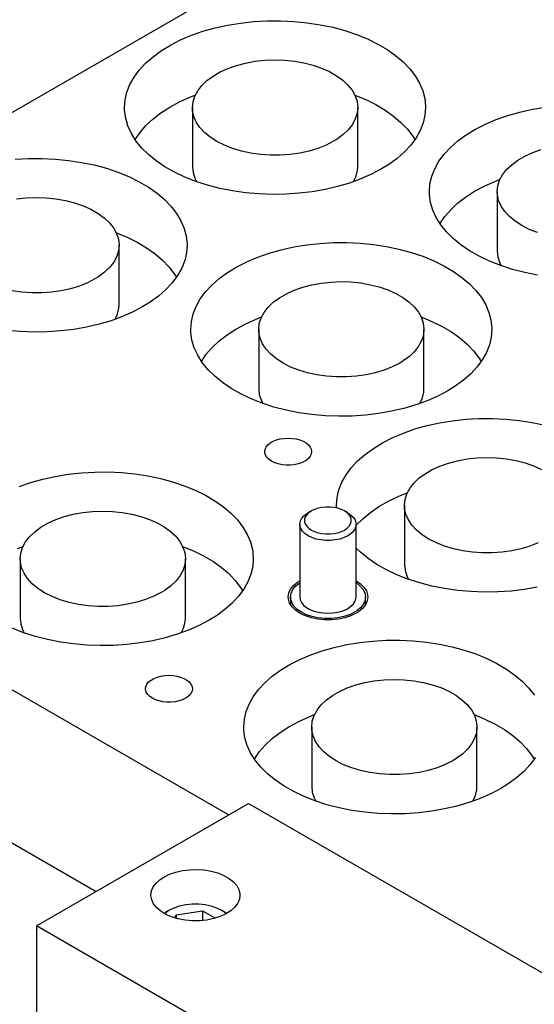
# Model space of a CAD drawing. Header units: inches. Extents: x 3 to 289, y 4 to 291.
# Tile 481 of 634: x 79.02 to 82.45, y 270.19 to 276.76. Entities that reach past the tile are written whole.
import ezdxf

# ---------------------------------------------------------------- set-up
doc = ezdxf.new("R2010")
doc.units = ezdxf.units.IN
doc.header["$LTSCALE"] = 0.5
doc.header["$MEASUREMENT"] = 0
doc.layers.add('STR_INS', color=8, linetype='Continuous')

msp = doc.modelspace()

# ---------------------------------------------------------------- linework, layer by layer
at = {"layer": 'STR_INS', "color": 132, "linetype": 'Continuous'}
for p, q in [((77.7289, 275.4266), (82.5239, 278.195)), ((80.3212, 276.7053), (80.4049, 276.7238)), ((80.4049, 276.7238), (80.4911, 276.7379)), ((80.4911, 276.7379), (80.5791, 276.7475)), ((80.5791, 276.7475), (80.6683, 276.7525)), ((80.6683, 276.7525), (80.7578, 276.753)), ((80.7578, 276.753), (80.8472, 276.7488)), ((80.8472, 276.7488), (80.9355, 276.7401)), ((80.9355, 276.7401), (81.0221, 276.7268)), ((81.0221, 276.7268), (81.1063, 276.7091)), ((80.0918, 276.6251), (80.164, 276.6558)), ((80.164, 276.6558), (80.2407, 276.6825)), ((80.2407, 276.6825), (80.3212, 276.7053)), ((81.1063, 276.7091), (81.1874, 276.6872)), ((81.1874, 276.6872), (81.2648, 276.6612)), ((81.2648, 276.6612), (81.3379, 276.6313)), ((79.963, 276.5534), (80.0246, 276.5909)), ((80.0246, 276.5909), (80.0918, 276.6251)), ((81.3379, 276.6313), (81.4061, 276.5977)), ((81.4061, 276.5977), (81.4689, 276.5608)), ((79.9074, 276.5128), (79.963, 276.5534)), ((81.4689, 276.5608), (81.5257, 276.5208)), ((79.816, 276.424), (79.8582, 276.4696)), ((79.8582, 276.4696), (79.9074, 276.5128)), ((81.5257, 276.5208), (81.5761, 276.478)), ((81.5761, 276.478), (81.6196, 276.4328)), ((79.781, 276.3764), (79.816, 276.424)), ((81.6196, 276.4328), (81.6561, 276.3855)), ((79.7336, 276.2767), (79.7534, 276.3271)), ((79.7534, 276.3271), (79.781, 276.3764)), ((81.6561, 276.3855), (81.6851, 276.3366)), ((81.6851, 276.3366), (81.7064, 276.2864)), ((79.7216, 276.2254), (79.7336, 276.2767)), ((81.7064, 276.2864), (81.7198, 276.2352)), ((79.7176, 276.1737), (79.7216, 276.2254)), ((81.7198, 276.2352), (81.7254, 276.1836)), ((79.7182, 276.1534), (79.7176, 276.1737)), ((79.7254, 276.1019), (79.7182, 276.1534)), ((81.7255, 276.1737), (81.7215, 276.1221)), ((81.7254, 276.1836), (81.7255, 276.1737)), ((82.2736, 276.1212), (82.3541, 276.1439)), ((82.3541, 276.1439), (82.4378, 276.1624)), ((82.4378, 276.1624), (82.524, 276.1765)), ((79.7404, 276.0509), (79.7254, 276.1019)), ((81.7095, 276.0708), (81.6897, 276.0204)), ((81.7215, 276.1221), (81.7095, 276.0708)), ((82.0576, 276.0296), (82.1248, 276.0638)), ((82.1248, 276.0638), (82.197, 276.0944)), ((82.197, 276.0944), (82.2736, 276.1212)), ((79.7633, 276.0009), (79.7404, 276.0509)), ((79.7938, 275.9522), (79.7633, 276.0009)), ((81.6897, 276.0204), (81.6622, 275.9711)), ((81.9959, 275.9921), (82.0576, 276.0296)), ((79.8317, 275.9054), (79.7938, 275.9522)), ((81.6622, 275.9711), (81.6271, 275.9235)), ((81.8912, 275.9082), (81.9403, 275.9515)), ((81.9403, 275.9515), (81.9959, 275.9921)), ((79.8767, 275.8606), (79.8317, 275.9054)), ((81.5849, 275.8779), (81.5358, 275.8346)), ((81.6271, 275.9235), (81.5849, 275.8779)), ((81.8489, 275.8626), (81.8912, 275.9082)), ((78.9881, 275.8289), (79.0773, 275.834)), ((79.0773, 275.834), (79.1669, 275.8344)), ((79.1669, 275.8344), (79.2562, 275.8303)), ((79.2562, 275.8303), (79.3445, 275.8215)), ((79.3445, 275.8215), (79.4311, 275.8082)), ((79.4311, 275.8082), (79.5153, 275.7906)), ((79.9284, 275.8184), (79.8767, 275.8606)), ((79.9865, 275.779), (79.9284, 275.8184)), ((81.5358, 275.8346), (81.4802, 275.7941)), ((81.7864, 275.7658), (81.8139, 275.815)), ((81.8139, 275.815), (81.8489, 275.8626)), ((79.5153, 275.7906), (79.5964, 275.7686)), ((79.5964, 275.7686), (79.6738, 275.7426)), ((79.6738, 275.7426), (79.747, 275.7127)), ((80.0504, 275.7427), (79.9865, 275.779)), ((80.1196, 275.7099), (80.0504, 275.7427)), ((81.4315, 275.7639), (81.3653, 275.729)), ((81.4802, 275.7941), (81.4315, 275.7639)), ((81.7665, 275.7153), (81.7864, 275.7658)), ((79.747, 275.7127), (79.8152, 275.6792)), ((79.8152, 275.6792), (79.8779, 275.6422)), ((80.1936, 275.6807), (80.1196, 275.7099)), ((80.2719, 275.6555), (80.1936, 275.6807)), ((81.2183, 275.67), (81.1385, 275.6465)), ((81.2941, 275.6976), (81.2183, 275.67)), ((81.3653, 275.729), (81.2941, 275.6976)), ((81.7546, 275.6641), (81.7665, 275.7153)), ((79.8779, 275.6422), (79.9347, 275.6022)), ((80.3537, 275.6344), (80.2719, 275.6555)), ((80.4384, 275.6177), (80.3537, 275.6344)), ((80.5254, 275.6053), (80.4384, 275.6177)), ((80.614, 275.5975), (80.5254, 275.6053)), ((80.9697, 275.6121), (80.882, 275.6016)), ((81.0554, 275.6271), (80.9697, 275.6121)), ((81.1385, 275.6465), (81.0554, 275.6271)), ((81.7506, 275.6124), (81.7546, 275.6641)), ((81.7512, 275.5921), (81.7506, 275.6124)), ((79.9347, 275.6022), (79.9851, 275.5595)), ((79.9851, 275.5595), (80.0287, 275.5143)), ((80.7034, 275.5942), (80.614, 275.5975)), ((80.793, 275.5956), (80.7034, 275.5942)), ((80.882, 275.6016), (80.793, 275.5956)), ((81.7583, 275.5405), (81.7512, 275.5921)), ((81.7734, 275.4895), (81.7583, 275.5405)), ((80.0287, 275.5143), (80.0651, 275.467)), ((81.7963, 275.4395), (81.7734, 275.4895)), ((80.0651, 275.467), (80.0941, 275.418)), ((80.0941, 275.418), (80.1154, 275.3678)), ((81.8268, 275.3909), (81.7963, 275.4395)), ((80.1154, 275.3678), (80.1289, 275.3167)), ((81.8647, 275.344), (81.8268, 275.3909)), ((81.9097, 275.2993), (81.8647, 275.344)), ((80.1289, 275.3167), (80.1344, 275.265)), ((81.9614, 275.257), (81.9097, 275.2993)), ((80.1345, 275.2552), (80.1305, 275.2035)), ((80.1344, 275.265), (80.1345, 275.2552)), ((80.6826, 275.2027), (80.7631, 275.2254)), ((80.7631, 275.2254), (80.8468, 275.2439)), ((80.8468, 275.2439), (80.933, 275.258)), ((80.933, 275.258), (81.021, 275.2676)), ((81.021, 275.2676), (81.1102, 275.2727)), ((81.1102, 275.2727), (81.1998, 275.2731)), ((81.1998, 275.2731), (81.2891, 275.2689)), ((81.2891, 275.2689), (81.3774, 275.2602)), ((81.3774, 275.2602), (81.464, 275.2469)), ((81.464, 275.2469), (81.5482, 275.2292)), ((81.5482, 275.2292), (81.6293, 275.2073)), ((82.0194, 275.2176), (81.9614, 275.257)), ((82.0833, 275.1814), (82.0194, 275.2176)), ((80.1186, 275.1523), (80.0987, 275.1018)), ((80.1305, 275.2035), (80.1186, 275.1523)), ((80.4666, 275.111), (80.5338, 275.1453)), ((80.5338, 275.1453), (80.606, 275.1759)), ((80.606, 275.1759), (80.6826, 275.2027)), ((81.6293, 275.2073), (81.7068, 275.1813)), ((81.7068, 275.1813), (81.7799, 275.1514)), ((81.7799, 275.1514), (81.8481, 275.1178)), ((82.1525, 275.1485), (82.0833, 275.1814)), ((82.2266, 275.1194), (82.1525, 275.1485)), ((80.0987, 275.1018), (80.0712, 275.0526)), ((80.4049, 275.0735), (80.4666, 275.111)), ((81.8481, 275.1178), (81.9108, 275.0809)), ((81.9108, 275.0809), (81.9676, 275.0409)), ((82.3048, 275.0942), (82.2266, 275.1194)), ((82.3866, 275.0731), (82.3048, 275.0942)), ((80.0712, 275.0526), (80.0361, 275.005)), ((80.3002, 274.9897), (80.3493, 275.033)), ((80.3493, 275.033), (80.4049, 275.0735)), ((81.9676, 275.0409), (82.018, 274.9981)), ((82.4714, 275.0563), (82.3866, 275.0731)), ((79.9939, 274.9594), (79.9448, 274.9161)), ((80.0361, 275.005), (79.9939, 274.9594)), ((80.2579, 274.9441), (80.3002, 274.9897)), ((82.018, 274.9981), (82.0616, 274.9529)), ((82.0616, 274.9529), (82.098, 274.9057)), ((79.9448, 274.9161), (79.8892, 274.8755)), ((80.1954, 274.8472), (80.2229, 274.8965)), ((80.2229, 274.8965), (80.2579, 274.9441)), ((82.098, 274.9057), (82.127, 274.8567)), ((79.8405, 274.8453), (79.7743, 274.8104)), ((79.8892, 274.8755), (79.8405, 274.8453)), ((80.1755, 274.7968), (80.1954, 274.8472)), ((82.127, 274.8567), (82.1483, 274.8065)), ((79.6273, 274.7515), (79.5475, 274.7279)), ((79.7031, 274.7791), (79.6273, 274.7515)), ((79.7743, 274.8104), (79.7031, 274.7791)), ((80.1636, 274.7455), (80.1755, 274.7968)), ((82.1483, 274.8065), (82.1618, 274.7553)), ((82.1618, 274.7553), (82.1673, 274.7037)), ((79.023, 274.6789), (78.9344, 274.6867)), ((79.291, 274.683), (79.202, 274.677)), ((79.3787, 274.6936), (79.291, 274.683)), ((79.4645, 274.7086), (79.3787, 274.6936)), ((79.5475, 274.7279), (79.4645, 274.7086)), ((80.1596, 274.6939), (80.1636, 274.7455)), ((80.1602, 274.6735), (80.1596, 274.6939)), ((82.1674, 274.6939), (82.1634, 274.6422)), ((82.1673, 274.7037), (82.1674, 274.6939)), ((79.1124, 274.6757), (79.023, 274.6789)), ((79.202, 274.677), (79.1124, 274.6757)), ((80.1673, 274.622), (80.1602, 274.6735)), ((80.1824, 274.571), (80.1673, 274.622)), ((82.1634, 274.6422), (82.1515, 274.5909)), ((80.2053, 274.521), (80.1824, 274.571)), ((82.1515, 274.5909), (82.1317, 274.5405)), ((80.2358, 274.4723), (80.2053, 274.521)), ((82.1041, 274.4912), (82.0691, 274.4436)), ((82.1317, 274.5405), (82.1041, 274.4912)), ((80.2737, 274.4255), (80.2358, 274.4723)), ((80.3187, 274.3807), (80.2737, 274.4255)), ((82.0691, 274.4436), (82.0268, 274.398)), ((80.3704, 274.3385), (80.3187, 274.3807)), ((81.9777, 274.3548), (81.9221, 274.3142)), ((82.0268, 274.398), (81.9777, 274.3548)), ((80.4284, 274.2991), (80.3704, 274.3385)), ((80.4923, 274.2628), (80.4284, 274.2991)), ((81.9221, 274.3142), (81.8734, 274.284)), ((80.5616, 274.23), (80.4923, 274.2628)), ((80.6356, 274.2008), (80.5616, 274.23)), ((81.8073, 274.2491), (81.736, 274.2177)), ((81.8734, 274.284), (81.8073, 274.2491)), ((80.4111, 271.4541), (75.6296, 274.2146)), ((80.7138, 274.1756), (80.6356, 274.2008)), ((80.7956, 274.1546), (80.7138, 274.1756)), ((81.5805, 274.1666), (81.4974, 274.1472)), ((81.6602, 274.1902), (81.5805, 274.1666)), ((81.736, 274.2177), (81.6602, 274.1902)), ((80.8804, 274.1378), (80.7956, 274.1546)), ((80.9674, 274.1254), (80.8804, 274.1378)), ((81.0559, 274.1176), (80.9674, 274.1254)), ((81.1454, 274.1143), (81.0559, 274.1176)), ((81.2349, 274.1157), (81.1454, 274.1143)), ((81.3239, 274.1217), (81.2349, 274.1157)), ((81.4116, 274.1322), (81.3239, 274.1217)), ((81.4974, 274.1472), (81.4116, 274.1322)), ((81.9053, 274.0843), (81.9933, 274.0939)), ((81.9933, 274.0939), (82.0825, 274.099)), ((82.0825, 274.099), (82.1721, 274.0994)), ((82.1721, 274.0994), (82.2614, 274.0952)), ((82.2614, 274.0952), (82.3497, 274.0865)), ((81.5782, 274.0022), (81.6549, 274.029)), ((81.6549, 274.029), (81.7354, 274.0517)), ((81.7354, 274.0517), (81.8191, 274.0702)), ((81.8191, 274.0702), (81.9053, 274.0843)), ((82.3497, 274.0865), (82.4363, 274.0732)), ((82.4363, 274.0732), (82.5205, 274.0555)), ((80.7311, 273.9559), (80.7558, 273.9626)), ((80.7558, 273.9626), (80.7821, 273.9666)), ((80.7821, 273.9666), (80.8092, 273.968)), ((80.8092, 273.968), (80.8363, 273.9666)), ((80.8363, 273.9666), (80.8626, 273.9626)), ((80.8626, 273.9626), (80.8873, 273.9559)), ((81.4388, 273.9373), (81.506, 273.9716)), ((81.506, 273.9716), (81.5782, 274.0022)), ((80.6553, 273.8935), (80.6624, 273.9087)), ((80.6624, 273.9087), (80.6739, 273.9229)), ((80.6739, 273.9229), (80.6895, 273.9358)), ((80.6895, 273.9358), (80.7088, 273.9469)), ((80.7088, 273.9469), (80.7311, 273.9559)), ((80.8873, 273.9559), (80.9096, 273.9469)), ((80.9096, 273.9469), (80.9289, 273.9358)), ((80.9289, 273.9358), (80.9445, 273.9229)), ((80.9445, 273.9229), (80.956, 273.9087)), ((80.956, 273.9087), (80.9631, 273.8935)), ((81.3216, 273.8593), (81.3772, 273.8998)), ((81.3772, 273.8998), (81.4388, 273.9373)), ((80.653, 273.8778), (80.6553, 273.8935)), ((80.6536, 273.8699), (80.653, 273.8778)), ((80.6583, 273.8545), (80.6536, 273.8699)), ((80.6676, 273.8397), (80.6583, 273.8545)), ((80.6812, 273.8261), (80.6676, 273.8397)), ((80.9445, 273.8327), (80.9289, 273.8198)), ((80.956, 273.8469), (80.9445, 273.8327)), ((80.9631, 273.8621), (80.956, 273.8469)), ((80.9631, 273.8935), (80.9655, 273.8778)), ((80.9655, 273.8778), (80.9631, 273.8621)), ((81.2725, 273.816), (81.3216, 273.8593)), ((80.6987, 273.814), (80.6812, 273.8261)), ((80.7196, 273.8039), (80.6987, 273.814)), ((80.7432, 273.796), (80.7196, 273.8039)), ((80.7688, 273.7907), (80.7432, 273.796)), ((80.7956, 273.7879), (80.7688, 273.7907)), ((80.8228, 273.7879), (80.7956, 273.7879)), ((80.8496, 273.7907), (80.8228, 273.7879)), ((80.8752, 273.796), (80.8496, 273.7907)), ((80.8988, 273.8039), (80.8752, 273.796)), ((80.9197, 273.814), (80.8988, 273.8039)), ((80.9289, 273.8198), (80.9197, 273.814)), ((81.1952, 273.7228), (81.2302, 273.7704)), ((81.2302, 273.7704), (81.2725, 273.816)), ((79.1721, 273.6945), (79.2558, 273.713)), ((79.2558, 273.713), (79.342, 273.7271)), ((79.342, 273.7271), (79.43, 273.7367)), ((79.43, 273.7367), (79.5192, 273.7417)), ((79.5192, 273.7417), (79.6088, 273.7422)), ((79.6088, 273.7422), (79.6981, 273.738)), ((79.6981, 273.738), (79.7864, 273.7293)), ((79.7864, 273.7293), (79.873, 273.716)), ((79.873, 273.716), (79.9572, 273.6983)), ((79.9572, 273.6983), (80.0384, 273.6764)), ((81.1676, 273.6735), (81.1952, 273.7228)), ((79.015, 273.645), (79.0916, 273.6717)), ((79.0916, 273.6717), (79.1721, 273.6945)), ((80.0384, 273.6764), (80.1158, 273.6504)), ((80.1158, 273.6504), (80.1889, 273.6205)), ((81.1478, 273.6231), (81.1676, 273.6735)), ((80.1889, 273.6205), (80.2571, 273.5869)), ((80.2571, 273.5869), (80.3198, 273.55)), ((81.1318, 273.5202), (81.1358, 273.5718)), ((81.1358, 273.5718), (81.1478, 273.6231)), ((80.3198, 273.55), (80.3766, 273.51)), ((80.3766, 273.51), (80.427, 273.4672)), ((81.1323, 273.5023), (81.1318, 273.5202)), ((80.427, 273.4672), (80.4706, 273.422)), ((80.4706, 273.422), (80.507, 273.3747)), ((80.507, 273.3747), (80.536, 273.3258)), ((80.536, 273.3258), (80.5573, 273.2756)), ((80.5573, 273.2756), (80.5708, 273.2244)), ((75.6296, 273.194), (79.5272, 270.9438)), ((80.5708, 273.2244), (80.5763, 273.1728)), ((80.5763, 273.1728), (80.5765, 273.1629)), ((81.2909, 273.207), (81.2619, 273.2349)), ((81.3427, 273.1648), (81.2909, 273.207)), ((80.5725, 273.1113), (80.5605, 273.06)), ((80.5765, 273.1629), (80.5725, 273.1113)), ((81.4007, 273.1254), (81.3427, 273.1648)), ((81.4646, 273.0891), (81.4007, 273.1254)), ((80.5605, 273.06), (80.5407, 273.0096)), ((81.5338, 273.0563), (81.4646, 273.0891)), ((81.6079, 273.0271), (81.5338, 273.0563)), ((80.5407, 273.0096), (80.5131, 272.9603)), ((80.8246, 272.9604), (80.844, 272.9845)), ((80.844, 272.9845), (80.8703, 273.0064)), ((80.8703, 273.0064), (80.8869, 273.0168)), ((81.2619, 273.0168), (81.2916, 272.9965)), ((81.2916, 272.9965), (81.3147, 272.9735)), ((81.6861, 273.0019), (81.6079, 273.0271)), ((81.7679, 272.9809), (81.6861, 273.0019)), ((81.8527, 272.9641), (81.7679, 272.9809)), ((80.4781, 272.9127), (80.4358, 272.8671)), ((80.5131, 272.9603), (80.4781, 272.9127)), ((80.8087, 272.9082), (80.8127, 272.9347)), ((80.8127, 272.9347), (80.8246, 272.9604)), ((81.3147, 272.9735), (81.3306, 272.9486)), ((81.3306, 272.9486), (81.3389, 272.9224)), ((81.3389, 272.9224), (81.34, 272.9082)), ((81.9397, 272.9517), (81.8527, 272.9641)), ((82.0282, 272.9439), (81.9397, 272.9517)), ((82.1176, 272.9406), (82.0282, 272.9439)), ((82.2072, 272.942), (82.1176, 272.9406)), ((82.2962, 272.948), (82.2072, 272.942)), ((82.3839, 272.9585), (82.2962, 272.948)), ((82.4697, 272.9735), (82.3839, 272.9585)), ((80.4358, 272.8671), (80.3867, 272.8238)), ((80.8101, 272.893), (80.8087, 272.9082)), ((80.8186, 272.8669), (80.8101, 272.893)), ((80.8348, 272.842), (80.8186, 272.8669)), ((81.3241, 272.856), (81.3048, 272.8319)), ((81.336, 272.8817), (81.3241, 272.856)), ((81.34, 272.9082), (81.336, 272.8817)), ((80.3311, 272.7833), (80.2824, 272.7531)), ((80.3867, 272.8238), (80.3311, 272.7833)), ((80.8582, 272.8191), (80.8348, 272.842)), ((80.8881, 272.7989), (80.8582, 272.8191)), ((80.9236, 272.7819), (80.8881, 272.7989)), ((80.9637, 272.7688), (80.9236, 272.7819)), ((81.2269, 272.7827), (81.1871, 272.7694)), ((81.2622, 272.7998), (81.2269, 272.7827)), ((81.2785, 272.8101), (81.2622, 272.7998)), ((81.3048, 272.8319), (81.2785, 272.8101)), ((80.2163, 272.7182), (80.145, 272.6868)), ((80.2824, 272.7531), (80.2163, 272.7182)), ((81.0071, 272.7599), (80.9637, 272.7688)), ((81.0525, 272.7554), (81.0071, 272.7599)), ((81.0985, 272.7555), (81.0525, 272.7554)), ((81.1438, 272.7602), (81.0985, 272.7555)), ((81.1871, 272.7694), (81.1438, 272.7602)), ((79.0446, 272.6699), (78.9706, 272.6991)), ((79.1228, 272.6447), (79.0446, 272.6699)), ((80.0692, 272.6592), (79.9895, 272.6357)), ((80.145, 272.6868), (80.0692, 272.6592)), ((79.2046, 272.6236), (79.1228, 272.6447)), ((79.2894, 272.6069), (79.2046, 272.6236)), ((79.3764, 272.5945), (79.2894, 272.6069)), ((79.465, 272.5867), (79.3764, 272.5945)), ((79.5544, 272.5834), (79.465, 272.5867)), ((79.6439, 272.5848), (79.5544, 272.5834)), ((79.7329, 272.5908), (79.6439, 272.5848)), ((79.8207, 272.6013), (79.7329, 272.5908)), ((79.9064, 272.6163), (79.8207, 272.6013)), ((79.9895, 272.6357), (79.9064, 272.6163)), ((81.1167, 272.5718), (81.2003, 272.5903)), ((81.2003, 272.5903), (81.2865, 272.6044)), ((81.2865, 272.6044), (81.3746, 272.614)), ((81.3746, 272.614), (81.4637, 272.6191)), ((81.4637, 272.6191), (81.5533, 272.6195)), ((81.5533, 272.6195), (81.6426, 272.6153)), ((81.6426, 272.6153), (81.7309, 272.6066)), ((81.7309, 272.6066), (81.8176, 272.5933)), ((81.8176, 272.5933), (81.9018, 272.5756)), ((80.8873, 272.4917), (80.9595, 272.5223)), ((80.9595, 272.5223), (81.0362, 272.5491)), ((81.0362, 272.5491), (81.1167, 272.5718)), ((81.9018, 272.5756), (81.9829, 272.5537)), ((81.9829, 272.5537), (82.0603, 272.5277)), ((82.0603, 272.5277), (82.1334, 272.4978)), ((80.7585, 272.4199), (80.8201, 272.4575)), ((80.8201, 272.4575), (80.8873, 272.4917)), ((82.1334, 272.4978), (82.2016, 272.4642)), ((82.2016, 272.4642), (82.2644, 272.4273)), ((79.9603, 272.3806), (79.9866, 272.3847)), ((79.9866, 272.3847), (80.0137, 272.3861)), ((80.0137, 272.3861), (80.0408, 272.3847)), ((80.0408, 272.3847), (80.0672, 272.3806)), ((80.7029, 272.3794), (80.7585, 272.4199)), ((82.2644, 272.4273), (82.3212, 272.3873)), ((82.3212, 272.3873), (82.3716, 272.3445)), ((79.8598, 272.3115), (79.8669, 272.3267)), ((79.8669, 272.3267), (79.8784, 272.341)), ((79.8784, 272.341), (79.894, 272.3538)), ((79.894, 272.3538), (79.9133, 272.365)), ((79.9133, 272.365), (79.9356, 272.374)), ((79.9356, 272.374), (79.9603, 272.3806)), ((80.0672, 272.3806), (80.0918, 272.374)), ((80.0918, 272.374), (80.1141, 272.365)), ((80.1141, 272.365), (80.1334, 272.3538)), ((80.1334, 272.3538), (80.149, 272.341)), ((80.149, 272.341), (80.1605, 272.3267)), ((80.1605, 272.3267), (80.1676, 272.3115)), ((80.6115, 272.2905), (80.6537, 272.3361)), ((80.6537, 272.3361), (80.7029, 272.3794)), ((82.3716, 272.3445), (82.4151, 272.2993)), ((79.8575, 272.2959), (79.8598, 272.3115)), ((79.8581, 272.288), (79.8575, 272.2959)), ((79.8628, 272.2725), (79.8581, 272.288)), ((79.8721, 272.2577), (79.8628, 272.2725)), ((79.8857, 272.2441), (79.8721, 272.2577)), ((80.1605, 272.265), (80.149, 272.2507)), ((80.1676, 272.2802), (80.1605, 272.265)), ((80.1676, 272.3115), (80.17, 272.2959)), ((80.17, 272.2959), (80.1676, 272.2802)), ((80.5765, 272.2429), (80.6115, 272.2905)), ((82.4151, 272.2993), (82.4516, 272.2521)), ((79.9032, 272.2321), (79.8857, 272.2441)), ((79.9241, 272.222), (79.9032, 272.2321)), ((79.9477, 272.2141), (79.9241, 272.222)), ((79.9733, 272.2087), (79.9477, 272.2141)), ((80.0001, 272.206), (79.9733, 272.2087)), ((80.0273, 272.206), (80.0001, 272.206)), ((80.0542, 272.2087), (80.0273, 272.206)), ((80.0797, 272.2141), (80.0542, 272.2087)), ((80.1033, 272.222), (80.0797, 272.2141)), ((80.1242, 272.2321), (80.1033, 272.222)), ((80.1334, 272.2379), (80.1242, 272.2321)), ((80.149, 272.2507), (80.1334, 272.2379)), ((80.5291, 272.1432), (80.5489, 272.1937)), ((80.5489, 272.1937), (80.5765, 272.2429)), ((80.5171, 272.0919), (80.5291, 272.1432)), ((80.5131, 272.0403), (80.5171, 272.0919)), ((80.5137, 272.02), (80.5131, 272.0403)), ((80.5209, 271.9684), (80.5137, 272.02)), ((80.5359, 271.9174), (80.5209, 271.9684)), ((80.5588, 271.8674), (80.5359, 271.9174)), ((80.5893, 271.8188), (80.5588, 271.8674)), ((80.6272, 271.7719), (80.5893, 271.8188)), ((82.4577, 271.8377), (82.4226, 271.7901)), ((80.6722, 271.7271), (80.6272, 271.7719)), ((80.7239, 271.6849), (80.6722, 271.7271)), ((82.3804, 271.7444), (82.3313, 271.7012)), ((82.4226, 271.7901), (82.3804, 271.7444)), ((80.782, 271.6455), (80.7239, 271.6849)), ((82.3313, 271.7012), (82.2757, 271.6606)), ((80.8459, 271.6092), (80.782, 271.6455)), ((80.9151, 271.5764), (80.8459, 271.6092)), ((82.1608, 271.5955), (82.0896, 271.5641)), ((82.227, 271.6304), (82.1608, 271.5955)), ((82.2757, 271.6606), (82.227, 271.6304)), ((80.9891, 271.5473), (80.9151, 271.5764)), ((81.0674, 271.5221), (80.9891, 271.5473)), ((82.0138, 271.5366), (81.934, 271.513)), ((82.0896, 271.5641), (82.0138, 271.5366)), ((81.1492, 271.501), (81.0674, 271.5221)), ((81.2339, 271.4842), (81.1492, 271.501)), ((81.3209, 271.4718), (81.2339, 271.4842)), ((81.4095, 271.464), (81.3209, 271.4718)), ((81.4989, 271.4607), (81.4095, 271.464)), ((81.6775, 271.4681), (81.5885, 271.4621)), ((81.7652, 271.4786), (81.6775, 271.4681)), ((81.8509, 271.4936), (81.7652, 271.4786)), ((81.934, 271.513), (81.8509, 271.4936)), ((81.5885, 271.4621), (81.4989, 271.4607)), ((80.0137, 270.8164), (79.9857, 270.7971)), ((80.0137, 270.8164), (79.9916, 270.8036)), ((80.0471, 270.8326), (80.0137, 270.8164)), ((80.0137, 270.8164), (80.0137, 270.8164)), ((80.0848, 270.8452), (80.0471, 270.8326)), ((80.0629, 270.788), (80.2372, 270.815)), ((80.1258, 270.8538), (80.0848, 270.8452)), ((80.1687, 270.8581), (80.1258, 270.8538)), ((80.2123, 270.8581), (80.1687, 270.8581)), ((80.2552, 270.8538), (80.2123, 270.8581)), ((80.2372, 270.815), (80.3234, 270.7652)), ((80.2372, 270.815), (80.2372, 270.7492)), ((80.2961, 270.8452), (80.2552, 270.8538)), ((80.3339, 270.8326), (80.2961, 270.8452)), ((80.3673, 270.8164), (80.3339, 270.8326)), ((80.3894, 270.8036), (80.3673, 270.8164)), ((80.3697, 270.815), (80.3673, 270.8164)), ((80.3973, 270.7955), (80.3697, 270.815)), ((79.9809, 270.7971), (79.9916, 270.8036)), ((79.9857, 270.7971), (79.9837, 270.7955)), ((80.053, 270.7666), (80.0629, 270.788)), ((80.0629, 270.788), (80.0629, 270.7637)), ((80.3894, 270.8036), (80.4001, 270.7971))]:
    msp.add_line(p, q, dxfattribs=at)
at = {"layer": 'STR_INS', "color": 96, "linetype": 'Continuous'}
for p, q in [((80.4639, 276.4551), (80.5244, 276.4709)), ((80.5244, 276.4709), (80.5877, 276.4824)), ((80.5877, 276.4824), (80.6529, 276.4895)), ((80.6529, 276.4895), (80.7192, 276.492)), ((80.7192, 276.492), (80.7854, 276.4898)), ((80.7854, 276.4898), (80.8508, 276.4831)), ((80.8508, 276.4831), (80.9142, 276.4719)), ((80.9142, 276.4719), (80.9749, 276.4564)), ((80.3083, 276.3843), (80.3551, 276.4114)), ((80.3551, 276.4114), (80.4072, 276.4351)), ((80.4072, 276.4351), (80.4639, 276.4551)), ((80.9749, 276.4564), (81.0319, 276.4367)), ((81.0319, 276.4367), (81.0844, 276.4133)), ((81.0844, 276.4133), (81.1317, 276.3864)), ((80.2332, 276.3212), (80.2674, 276.3541)), ((80.2674, 276.3541), (80.3083, 276.3843)), ((81.1317, 276.3864), (81.173, 276.3564)), ((81.173, 276.3564), (81.2077, 276.3237)), ((80.1863, 276.2497), (80.206, 276.2863)), ((80.206, 276.2863), (80.2332, 276.3212)), ((81.2077, 276.3237), (81.2354, 276.2889)), ((81.2354, 276.2889), (81.2556, 276.2524)), ((80.0186, 276.1761), (80.0835, 276.211)), ((80.0835, 276.211), (80.1536, 276.2424)), ((80.1536, 276.2424), (80.1893, 276.2563)), ((80.1704, 276.1737), (80.1744, 276.212)), ((80.1744, 276.212), (80.1863, 276.2497)), ((81.2539, 276.2563), (81.3262, 276.2267)), ((81.2556, 276.2524), (81.2681, 276.2148)), ((81.2681, 276.2148), (81.2727, 276.1765)), ((81.3262, 276.2267), (81.3937, 276.1935)), ((79.9065, 276.0969), (79.9595, 276.138)), ((79.9595, 276.138), (80.0186, 276.1761)), ((80.1704, 276.1737), (80.1704, 275.7784)), ((80.1716, 276.1525), (80.1704, 276.1737)), ((80.18, 276.1145), (80.1716, 276.1525)), ((81.2688, 276.1355), (81.2568, 276.0978)), ((81.2727, 276.1737), (81.2688, 276.1355)), ((81.2727, 276.1765), (81.2727, 276.1737)), ((81.2727, 275.7784), (81.2727, 276.1737)), ((81.3937, 276.1935), (81.4557, 276.1568)), ((81.4557, 276.1568), (81.5118, 276.1171)), ((79.8601, 276.0532), (79.9065, 276.0969)), ((80.1963, 276.0773), (80.18, 276.1145)), ((80.2202, 276.0416), (80.1963, 276.0773)), ((81.2568, 276.0978), (81.2371, 276.0612)), ((81.5118, 276.1171), (81.5614, 276.0747)), ((81.5614, 276.0747), (81.6042, 276.0298)), ((79.7887, 275.9596), (79.8207, 276.0073)), ((79.8207, 276.0073), (79.8601, 276.0532)), ((80.2513, 276.0077), (80.2202, 276.0416)), ((80.2893, 275.9763), (80.2513, 276.0077)), ((81.21, 276.0262), (81.1757, 275.9934)), ((81.2371, 276.0612), (81.21, 276.0262)), ((81.6042, 276.0298), (81.6398, 275.9829)), ((80.3335, 275.9477), (80.2893, 275.9763)), ((80.3834, 275.9225), (80.3335, 275.9477)), ((81.1113, 275.9487), (81.0616, 275.9233)), ((81.1349, 275.9632), (81.1113, 275.9487)), ((81.1757, 275.9934), (81.1349, 275.9632)), ((81.6398, 275.9829), (81.6544, 275.9596)), ((80.4382, 275.9008), (80.3834, 275.9225)), ((80.497, 275.8831), (80.4382, 275.9008)), ((80.5592, 275.8696), (80.497, 275.8831)), ((80.6237, 275.8606), (80.5592, 275.8696)), ((80.8863, 275.8701), (80.8218, 275.8608)), ((80.9483, 275.8837), (80.8863, 275.8701)), ((81.007, 275.9015), (80.9483, 275.8837)), ((81.0616, 275.9233), (81.007, 275.9015)), ((82.388, 275.8501), (82.4402, 275.8738)), ((82.4402, 275.8738), (82.4969, 275.8937)), ((80.6896, 275.8561), (80.6237, 275.8606)), ((80.756, 275.8561), (80.6896, 275.8561)), ((80.8218, 275.8608), (80.756, 275.8561)), ((82.3004, 275.7927), (82.3412, 275.8229)), ((82.3412, 275.8229), (82.388, 275.8501)), ((80.1704, 275.7784), (80.1744, 275.7401)), ((80.1744, 275.7401), (80.1863, 275.7024)), ((81.2622, 275.7163), (81.2712, 275.7543)), ((81.2712, 275.7543), (81.2727, 275.7784)), ((82.2389, 275.7249), (82.2661, 275.7599)), ((82.2661, 275.7599), (82.3004, 275.7927)), ((80.1863, 275.7024), (80.1978, 275.6793)), ((81.2453, 275.6793), (81.2622, 275.7163)), ((82.1165, 275.6497), (82.1865, 275.6811)), ((82.1865, 275.6811), (82.2222, 275.695)), ((82.2073, 275.6507), (82.2192, 275.6884)), ((82.2192, 275.6884), (82.2389, 275.7249)), ((81.9924, 275.5766), (82.0516, 275.6148)), ((82.0516, 275.6148), (82.1165, 275.6497)), ((82.2033, 275.6124), (82.2073, 275.6507)), ((82.2033, 275.6124), (82.2033, 275.217)), ((82.2045, 275.5912), (82.2033, 275.6124)), ((78.9967, 275.5639), (79.0619, 275.5709)), ((79.0619, 275.5709), (79.1282, 275.5734)), ((79.1282, 275.5734), (79.1944, 275.5713)), ((79.1944, 275.5713), (79.2598, 275.5645)), ((79.2598, 275.5645), (79.3232, 275.5533)), ((79.3232, 275.5533), (79.3839, 275.5378)), ((79.3839, 275.5378), (79.4409, 275.5182)), ((81.9394, 275.5355), (81.9924, 275.5766)), ((82.213, 275.5531), (82.2045, 275.5912)), ((82.2292, 275.516), (82.213, 275.5531)), ((79.4409, 275.5182), (79.4934, 275.4947)), ((79.4934, 275.4947), (79.5407, 275.4678)), ((81.8537, 275.446), (81.893, 275.4919)), ((81.893, 275.4919), (81.9394, 275.5355)), ((82.2531, 275.4802), (82.2292, 275.516)), ((82.2843, 275.4464), (82.2531, 275.4802)), ((79.5407, 275.4678), (79.582, 275.4378)), ((79.582, 275.4378), (79.6167, 275.4052)), ((81.8216, 275.3982), (81.8537, 275.446)), ((82.3222, 275.415), (82.2843, 275.4464)), ((82.3665, 275.3864), (82.3222, 275.415)), ((79.6167, 275.4052), (79.6444, 275.3703)), ((79.6444, 275.3703), (79.6647, 275.3338)), ((82.4163, 275.3611), (82.3665, 275.3864)), ((82.4711, 275.3395), (82.4163, 275.3611)), ((79.6629, 275.3378), (79.7353, 275.3082)), ((79.6647, 275.3338), (79.6772, 275.2962)), ((79.6772, 275.2962), (79.6817, 275.258)), ((79.7353, 275.3082), (79.8027, 275.2749)), ((79.8027, 275.2749), (79.8647, 275.2383)), ((79.6778, 275.2169), (79.6658, 275.1792)), ((79.6818, 275.2552), (79.6778, 275.2169)), ((79.6817, 275.258), (79.6818, 275.2552)), ((79.6818, 274.8598), (79.6818, 275.2552)), ((79.8647, 275.2383), (79.9208, 275.1986)), ((82.2033, 275.217), (82.2073, 275.1788)), ((79.6658, 275.1792), (79.6461, 275.1427)), ((79.9208, 275.1986), (79.9704, 275.1561)), ((79.9704, 275.1561), (80.0132, 275.1113)), ((82.2073, 275.1788), (82.2192, 275.1411)), ((79.619, 275.1077), (79.5847, 275.0749)), ((79.6461, 275.1427), (79.619, 275.1077)), ((80.0132, 275.1113), (80.0488, 275.0644)), ((82.2192, 275.1411), (82.2307, 275.1179)), ((79.5203, 275.0302), (79.4706, 275.0048)), ((79.5439, 275.0447), (79.5203, 275.0302)), ((79.5847, 275.0749), (79.5439, 275.0447)), ((80.0488, 275.0644), (80.0634, 275.041)), ((81.0949, 275.0096), (81.1611, 275.0121)), ((81.1611, 275.0121), (81.2274, 275.0099)), ((79.0327, 274.942), (78.9682, 274.9511)), ((79.2953, 274.9515), (79.2308, 274.9423)), ((79.3573, 274.9651), (79.2953, 274.9515)), ((79.416, 274.983), (79.3573, 274.9651)), ((79.4706, 275.0048), (79.416, 274.983)), ((80.797, 274.9316), (80.8492, 274.9553)), ((80.8492, 274.9553), (80.9059, 274.9752)), ((80.9059, 274.9752), (80.9663, 274.991)), ((80.9663, 274.991), (81.0296, 275.0025)), ((81.0296, 275.0025), (81.0949, 275.0096)), ((81.2274, 275.0099), (81.2927, 275.0032)), ((81.2927, 275.0032), (81.3562, 274.992)), ((81.3562, 274.992), (81.4169, 274.9765)), ((81.4169, 274.9765), (81.4739, 274.9568)), ((81.4739, 274.9568), (81.5264, 274.9334)), ((79.0986, 274.9375), (79.0327, 274.942)), ((79.165, 274.9376), (79.0986, 274.9375)), ((79.2308, 274.9423), (79.165, 274.9376)), ((80.7094, 274.8742), (80.7502, 274.9044)), ((80.7502, 274.9044), (80.797, 274.9316)), ((81.5264, 274.9334), (81.5736, 274.9065)), ((81.5736, 274.9065), (81.6149, 274.8765)), ((79.6712, 274.7978), (79.6802, 274.8357)), ((79.6802, 274.8357), (79.6818, 274.8598)), ((80.6479, 274.8064), (80.6751, 274.8414)), ((80.6751, 274.8414), (80.7094, 274.8742)), ((81.6149, 274.8765), (81.6496, 274.8438)), ((81.6496, 274.8438), (81.6773, 274.809)), ((79.6544, 274.7607), (79.6712, 274.7978)), ((80.5255, 274.7312), (80.5955, 274.7626)), ((80.5955, 274.7626), (80.6312, 274.7764)), ((80.6163, 274.7321), (80.6283, 274.7698)), ((80.6283, 274.7698), (80.6479, 274.8064)), ((81.6773, 274.809), (81.6976, 274.7725)), ((81.6958, 274.7764), (81.7682, 274.7468)), ((81.6976, 274.7725), (81.7101, 274.7349)), ((80.4014, 274.6581), (80.4606, 274.6962)), ((80.4606, 274.6962), (80.5255, 274.7312)), ((80.6123, 274.6939), (80.6163, 274.7321)), ((80.6123, 274.6939), (80.6123, 274.2985)), ((80.6136, 274.6726), (80.6123, 274.6939)), ((81.7101, 274.7349), (81.7147, 274.6966)), ((81.7147, 274.6939), (81.7107, 274.6556)), ((81.7147, 274.6966), (81.7147, 274.6939)), ((81.7147, 274.2985), (81.7147, 274.6939)), ((81.7682, 274.7468), (81.8357, 274.7136)), ((81.8357, 274.7136), (81.8977, 274.677)), ((80.3484, 274.617), (80.4014, 274.6581)), ((80.622, 274.6346), (80.6136, 274.6726)), ((80.6382, 274.5974), (80.622, 274.6346)), ((81.6988, 274.6179), (81.6791, 274.5813)), ((81.7107, 274.6556), (81.6988, 274.6179)), ((81.8977, 274.677), (81.9537, 274.6373)), ((81.9537, 274.6373), (82.0033, 274.5948)), ((80.2627, 274.5274), (80.3021, 274.5733)), ((80.3021, 274.5733), (80.3484, 274.617)), ((80.6621, 274.5617), (80.6382, 274.5974)), ((80.6933, 274.5279), (80.6621, 274.5617)), ((81.6791, 274.5813), (81.6519, 274.5464)), ((82.0033, 274.5948), (82.0461, 274.5499)), ((80.2306, 274.4797), (80.2627, 274.5274)), ((80.7312, 274.4964), (80.6933, 274.5279)), ((80.7755, 274.4679), (80.7312, 274.4964)), ((81.6176, 274.5135), (81.5768, 274.4833)), ((81.6519, 274.5464), (81.6176, 274.5135)), ((82.0461, 274.5499), (82.0818, 274.503)), ((82.0818, 274.503), (82.0964, 274.4797)), ((80.8253, 274.4426), (80.7755, 274.4679)), ((80.8801, 274.4209), (80.8253, 274.4426)), ((80.939, 274.4032), (80.8801, 274.4209)), ((81.449, 274.4216), (81.3902, 274.4038)), ((81.5036, 274.4434), (81.449, 274.4216)), ((81.5533, 274.4688), (81.5036, 274.4434)), ((81.5768, 274.4833), (81.5533, 274.4688)), ((81.0011, 274.3898), (80.939, 274.4032)), ((81.0656, 274.3807), (81.0011, 274.3898)), ((81.1315, 274.3762), (81.0656, 274.3807)), ((81.1979, 274.3763), (81.1315, 274.3762)), ((81.2638, 274.3809), (81.1979, 274.3763)), ((81.3282, 274.3902), (81.2638, 274.3809)), ((81.3902, 274.4038), (81.3282, 274.3902)), ((80.6123, 274.2985), (80.6163, 274.2602)), ((81.7131, 274.2744), (81.7147, 274.2985)), ((80.6163, 274.2602), (80.6283, 274.2225)), ((81.6873, 274.1994), (81.7041, 274.2364)), ((81.7041, 274.2364), (81.7131, 274.2744)), ((80.6283, 274.2225), (80.6397, 274.1994)), ((82.0019, 273.8288), (82.0671, 273.8359)), ((82.0671, 273.8359), (82.1334, 273.8384)), ((82.1334, 273.8384), (82.1996, 273.8362)), ((82.1996, 273.8362), (82.265, 273.8295)), ((82.265, 273.8295), (82.3284, 273.8183)), ((81.7693, 273.7578), (81.8215, 273.7816)), ((81.8215, 273.7816), (81.8782, 273.8015)), ((81.8782, 273.8015), (81.9386, 273.8173)), ((81.9386, 273.8173), (82.0019, 273.8288)), ((82.3284, 273.8183), (82.3891, 273.8028)), ((82.3891, 273.8028), (82.4461, 273.7831)), ((82.4461, 273.7831), (82.4986, 273.7597)), ((81.6474, 273.6677), (81.6816, 273.7005)), ((81.6816, 273.7005), (81.7225, 273.7307)), ((81.7225, 273.7307), (81.7693, 273.7578)), ((81.6005, 273.5961), (81.6202, 273.6327)), ((81.6202, 273.6327), (81.6474, 273.6677)), ((81.4779, 273.5474), (81.5465, 273.5799)), ((81.5465, 273.5799), (81.6035, 273.6027)), ((81.5886, 273.5584), (81.6005, 273.5961)), ((81.3573, 273.4724), (81.4146, 273.5115)), ((81.4146, 273.5115), (81.4779, 273.5474)), ((81.5846, 273.5202), (81.5886, 273.5584)), ((81.5846, 273.5202), (81.5846, 273.1248)), ((81.5858, 273.4989), (81.5846, 273.5202)), ((79.2582, 273.4243), (79.3149, 273.4443)), ((79.3149, 273.4443), (79.3753, 273.4601)), ((79.3753, 273.4601), (79.4386, 273.4716)), ((79.4386, 273.4716), (79.5039, 273.4787)), ((79.5039, 273.4787), (79.5701, 273.4812)), ((79.5701, 273.4812), (79.6364, 273.479)), ((79.6364, 273.479), (79.7017, 273.4723)), ((79.7017, 273.4723), (79.7652, 273.4611)), ((79.7652, 273.4611), (79.8259, 273.4456)), ((79.8259, 273.4456), (79.8829, 273.4259)), ((81.3062, 273.4306), (81.3573, 273.4724)), ((81.5942, 273.4609), (81.5858, 273.4989)), ((81.6105, 273.4237), (81.5942, 273.4609)), ((79.1184, 273.3433), (79.1592, 273.3735)), ((79.1592, 273.3735), (79.206, 273.4006)), ((79.206, 273.4006), (79.2582, 273.4243)), ((79.8829, 273.4259), (79.9354, 273.4025)), ((79.9354, 273.4025), (79.9826, 273.3756)), ((79.9826, 273.3756), (80.0239, 273.3456)), ((81.2619, 273.3862), (81.3062, 273.4306)), ((81.6344, 273.388), (81.6105, 273.4237)), ((81.6655, 273.3542), (81.6344, 273.388)), ((79.057, 273.2755), (79.0841, 273.3104)), ((79.0841, 273.3104), (79.1184, 273.3433)), ((80.0239, 273.3456), (80.0587, 273.3129)), ((80.0587, 273.3129), (80.0864, 273.2781)), ((81.7035, 273.3227), (81.6655, 273.3542)), ((81.7477, 273.2942), (81.7035, 273.3227)), ((79.0046, 273.2316), (79.0402, 273.2455)), ((79.0253, 273.2012), (79.0373, 273.2389)), ((79.0373, 273.2389), (79.057, 273.2755)), ((80.0864, 273.2781), (80.1066, 273.2416)), ((80.1048, 273.2455), (80.1772, 273.2159)), ((80.1066, 273.2416), (80.1191, 273.204)), ((81.7976, 273.2689), (81.7477, 273.2942)), ((81.8524, 273.2472), (81.7976, 273.2689)), ((81.9113, 273.2295), (81.8524, 273.2472)), ((82.4212, 273.2479), (82.3625, 273.2301)), ((82.4758, 273.2697), (82.4212, 273.2479)), ((79.0213, 273.1629), (79.0253, 273.2012)), ((80.1191, 273.204), (80.1237, 273.1657)), ((80.1772, 273.2159), (80.2447, 273.1827)), ((80.2447, 273.1827), (80.3067, 273.146)), ((81.9734, 273.2161), (81.9113, 273.2295)), ((82.0379, 273.207), (81.9734, 273.2161)), ((82.1038, 273.2025), (82.0379, 273.207)), ((82.1702, 273.2026), (82.1038, 273.2025)), ((82.236, 273.2072), (82.1702, 273.2026)), ((82.3005, 273.2165), (82.236, 273.2072)), ((82.3625, 273.2301), (82.3005, 273.2165)), ((79.0213, 273.1629), (79.0213, 272.7675)), ((79.0226, 273.1417), (79.0213, 273.1629)), ((79.031, 273.1037), (79.0226, 273.1417)), ((80.1197, 273.1247), (80.1078, 273.087)), ((80.1237, 273.1629), (80.1197, 273.1247)), ((80.1237, 273.1657), (80.1237, 273.1629)), ((80.1237, 272.7675), (80.1237, 273.1629)), ((80.3067, 273.146), (80.3627, 273.1063)), ((80.3627, 273.1063), (80.4123, 273.0639)), ((81.5846, 273.1248), (81.5886, 273.0865)), ((79.0472, 273.0665), (79.031, 273.1037)), ((79.0711, 273.0308), (79.0472, 273.0665)), ((80.0881, 273.0504), (80.0609, 273.0154)), ((80.1078, 273.087), (80.0881, 273.0504)), ((80.4123, 273.0639), (80.4551, 273.019)), ((81.5886, 273.0865), (81.6005, 273.0488)), ((81.6005, 273.0488), (81.612, 273.0257)), ((79.1023, 272.9969), (79.0711, 273.0308)), ((79.1402, 272.9655), (79.1023, 272.9969)), ((80.0267, 272.9826), (79.9858, 272.9524)), ((80.0609, 273.0154), (80.0267, 272.9826)), ((80.4551, 273.019), (80.4908, 272.9721)), ((79.1845, 272.9369), (79.1402, 272.9655)), ((79.2344, 272.9117), (79.1845, 272.9369)), ((79.2891, 272.89), (79.2344, 272.9117)), ((79.9126, 272.9125), (79.858, 272.8907)), ((79.9623, 272.9379), (79.9126, 272.9125)), ((79.9858, 272.9524), (79.9623, 272.9379)), ((80.4908, 272.9721), (80.5054, 272.9487)), ((79.348, 272.8723), (79.2891, 272.89)), ((79.4101, 272.8588), (79.348, 272.8723)), ((79.4746, 272.8498), (79.4101, 272.8588)), ((79.5405, 272.8453), (79.4746, 272.8498)), ((79.6069, 272.8453), (79.5405, 272.8453)), ((79.6728, 272.85), (79.6069, 272.8453)), ((79.7372, 272.8593), (79.6728, 272.85)), ((79.7992, 272.8729), (79.7372, 272.8593)), ((79.858, 272.8907), (79.7992, 272.8729)), ((79.0213, 272.7675), (79.0253, 272.7293)), ((79.0253, 272.7293), (79.0373, 272.6916)), ((80.1131, 272.7055), (80.1221, 272.7435)), ((80.1221, 272.7435), (80.1237, 272.7675)), ((79.0373, 272.6916), (79.0487, 272.6685)), ((80.0963, 272.6685), (80.1131, 272.7055)), ((81.2027, 272.3017), (81.2594, 272.3216)), ((81.2594, 272.3216), (81.3199, 272.3374)), ((81.3199, 272.3374), (81.3832, 272.349)), ((81.3832, 272.349), (81.4484, 272.356)), ((81.4484, 272.356), (81.5146, 272.3585)), ((81.5146, 272.3585), (81.5809, 272.3563)), ((81.5809, 272.3563), (81.6463, 272.3496)), ((81.6463, 272.3496), (81.7097, 272.3384)), ((81.7097, 272.3384), (81.7704, 272.3229)), ((81.7704, 272.3229), (81.8274, 272.3033)), ((81.1038, 272.2508), (81.1506, 272.278)), ((81.1506, 272.278), (81.2027, 272.3017)), ((81.8274, 272.3033), (81.8799, 272.2798)), ((81.8799, 272.2798), (81.9272, 272.2529)), ((81.9272, 272.2529), (81.9684, 272.2229)), ((81.0015, 272.1528), (81.0287, 272.1878)), ((81.0287, 272.1878), (81.0629, 272.2206)), ((81.0629, 272.2206), (81.1038, 272.2508)), ((81.9684, 272.2229), (82.0032, 272.1902)), ((82.0032, 272.1902), (82.0309, 272.1554)), ((80.9491, 272.109), (80.9848, 272.1229)), ((80.9818, 272.1162), (81.0015, 272.1528)), ((82.0309, 272.1554), (82.0511, 272.1189)), ((82.0494, 272.1229), (82.1217, 272.0932)), ((80.8141, 272.0426), (80.879, 272.0776)), ((80.879, 272.0776), (80.9491, 272.109)), ((80.9659, 272.0403), (80.9699, 272.0785)), ((80.9699, 272.0785), (80.9818, 272.1162)), ((82.0511, 272.1189), (82.0636, 272.0813)), ((82.0636, 272.0813), (82.0682, 272.0431)), ((82.1217, 272.0932), (82.1892, 272.06)), ((82.1892, 272.06), (82.2512, 272.0234)), ((80.702, 271.9634), (80.755, 272.0045)), ((80.755, 272.0045), (80.8141, 272.0426)), ((80.9659, 272.0403), (80.9659, 271.6449)), ((80.9671, 272.019), (80.9659, 272.0403)), ((80.9755, 271.981), (80.9671, 272.019)), ((82.0642, 272.002), (82.0523, 271.9643)), ((82.0682, 272.0403), (82.0642, 272.002)), ((82.0682, 272.0431), (82.0682, 272.0403)), ((82.0682, 271.6449), (82.0682, 272.0403)), ((82.2512, 272.0234), (82.3073, 271.9837)), ((80.6556, 271.9197), (80.702, 271.9634)), ((80.9918, 271.9439), (80.9755, 271.981)), ((81.0157, 271.9081), (80.9918, 271.9439)), ((82.0326, 271.9277), (82.0055, 271.8928)), ((82.0523, 271.9643), (82.0326, 271.9277)), ((82.3073, 271.9837), (82.3569, 271.9412)), ((82.3569, 271.9412), (82.3997, 271.8963)), ((80.5842, 271.8261), (80.6162, 271.8738)), ((80.6162, 271.8738), (80.6556, 271.9197)), ((81.0468, 271.8743), (81.0157, 271.9081)), ((81.0848, 271.8428), (81.0468, 271.8743)), ((81.9712, 271.8599), (81.9304, 271.8297)), ((82.0055, 271.8928), (81.9712, 271.8599)), ((82.3997, 271.8963), (82.4353, 271.8494)), ((81.129, 271.8143), (81.0848, 271.8428)), ((81.1789, 271.789), (81.129, 271.8143)), ((81.9068, 271.8153), (81.8571, 271.7898)), ((81.9304, 271.8297), (81.9068, 271.8153)), ((82.4353, 271.8494), (82.4499, 271.8261)), ((81.2337, 271.7673), (81.1789, 271.789)), ((81.2925, 271.7496), (81.2337, 271.7673)), ((81.3547, 271.7362), (81.2925, 271.7496)), ((81.4192, 271.7271), (81.3547, 271.7362)), ((81.4851, 271.7226), (81.4192, 271.7271)), ((81.6173, 271.7274), (81.5515, 271.7227)), ((81.6817, 271.7366), (81.6173, 271.7274)), ((81.7438, 271.7502), (81.6817, 271.7366)), ((81.8025, 271.7681), (81.7438, 271.7502)), ((81.8571, 271.7898), (81.8025, 271.7681)), ((81.5515, 271.7227), (81.4851, 271.7226)), ((80.9659, 271.6449), (80.9699, 271.6066)), ((80.9699, 271.6066), (80.9818, 271.5689)), ((82.0577, 271.5829), (82.0667, 271.6208)), ((82.0667, 271.6208), (82.0682, 271.6449)), ((80.9818, 271.5689), (80.9933, 271.5458)), ((82.0408, 271.5458), (82.0577, 271.5829))]:
    msp.add_line(p, q, dxfattribs=at)
at = {"layer": 'STR_INS', "color": 136, "linetype": 'Continuous'}
for p, q in [((81.0339, 273.5057), (81.0083, 273.5003)), ((81.0608, 273.5084), (81.0339, 273.5057)), ((81.088, 273.5084), (81.0608, 273.5084)), ((81.1148, 273.5057), (81.088, 273.5084)), ((81.1404, 273.5003), (81.1148, 273.5057)), ((80.8982, 273.43), (80.912, 273.4471)), ((80.912, 273.4471), (80.9307, 273.4626)), ((80.9234, 273.4419), (80.9187, 273.4264)), ((80.9328, 273.4567), (80.9234, 273.4419)), ((80.9307, 273.4626), (80.9418, 273.4696)), ((80.9464, 273.4703), (80.9328, 273.4567)), ((80.9639, 273.4823), (80.9418, 273.4696)), ((80.9639, 273.4823), (80.9464, 273.4703)), ((80.9848, 273.4924), (80.9639, 273.4823)), ((80.9639, 273.4823), (80.9639, 273.4823)), ((81.0083, 273.5003), (80.9848, 273.4924)), ((81.164, 273.4924), (81.1404, 273.5003)), ((81.1849, 273.4823), (81.164, 273.4924)), ((81.207, 273.4696), (81.1849, 273.4823)), ((81.2024, 273.4703), (81.1849, 273.4823)), ((81.216, 273.4567), (81.2024, 273.4703)), ((81.207, 273.4696), (81.228, 273.4551)), ((81.2253, 273.4419), (81.216, 273.4567)), ((81.23, 273.4264), (81.2253, 273.4419)), ((81.228, 273.4551), (81.2443, 273.4388)), ((81.2443, 273.4388), (81.2555, 273.421)), ((80.8869, 273.393), (80.8897, 273.4118)), ((80.8869, 273.393), (80.8869, 272.9082)), ((80.8876, 273.3836), (80.8869, 273.393)), ((80.8933, 273.365), (80.8876, 273.3836)), ((80.8897, 273.4118), (80.8982, 273.43)), ((80.9187, 273.4264), (80.9187, 273.4107)), ((80.9187, 273.4107), (80.9234, 273.3952)), ((80.9234, 273.3952), (80.9328, 273.3804)), ((80.9328, 273.3804), (80.9464, 273.3668)), ((81.2024, 273.3668), (81.216, 273.3804)), ((81.216, 273.3804), (81.2253, 273.3952)), ((81.2253, 273.3952), (81.23, 273.4107)), ((81.23, 273.4107), (81.23, 273.4264)), ((81.259, 273.3742), (81.2506, 273.356)), ((81.2555, 273.421), (81.2612, 273.4025)), ((81.2619, 273.393), (81.259, 273.3742)), ((81.2612, 273.4025), (81.2619, 273.393)), ((81.2619, 272.9082), (81.2619, 273.393)), ((80.9044, 273.3473), (80.8933, 273.365)), ((80.9208, 273.3309), (80.9044, 273.3473)), ((80.9418, 273.3165), (80.9208, 273.3309)), ((80.9668, 273.3043), (80.9418, 273.3165)), ((80.9464, 273.3668), (80.9639, 273.3547)), ((80.9639, 273.3547), (80.9848, 273.3446)), ((80.9951, 273.2949), (80.9668, 273.3043)), ((80.9848, 273.3446), (81.0083, 273.3368)), ((81.0083, 273.3368), (81.0339, 273.3314)), ((81.0339, 273.3314), (81.0608, 273.3287)), ((81.0608, 273.3287), (81.088, 273.3287)), ((81.088, 273.3287), (81.1148, 273.3314)), ((81.1148, 273.3314), (81.1404, 273.3368)), ((81.1404, 273.3368), (81.164, 273.3446)), ((81.1819, 273.3043), (81.1536, 273.2949)), ((81.164, 273.3446), (81.1849, 273.3547)), ((81.207, 273.3165), (81.1819, 273.3043)), ((81.1849, 273.3547), (81.2024, 273.3668)), ((81.218, 273.3234), (81.207, 273.3165)), ((81.2368, 273.3389), (81.218, 273.3234)), ((81.2506, 273.356), (81.2368, 273.3389)), ((81.0258, 273.2885), (80.9951, 273.2949)), ((81.058, 273.2852), (81.0258, 273.2885)), ((81.0907, 273.2852), (81.058, 273.2852)), ((81.1229, 273.2885), (81.0907, 273.2852)), ((81.1536, 273.2949), (81.1229, 273.2885)), ((80.8394, 272.9576), (80.8579, 272.9804)), ((80.8579, 272.9804), (80.8829, 273.001)), ((80.8829, 273.001), (80.8869, 273.0037)), ((81.2619, 273.0037), (81.2877, 272.9834)), ((81.2877, 272.9834), (81.3071, 272.9609)), ((80.8244, 272.9082), (80.8282, 272.9333)), ((80.8282, 272.9333), (80.8394, 272.9576)), ((81.3071, 272.9609), (81.3194, 272.9368)), ((81.3194, 272.9368), (81.3243, 272.9118)), ((81.3243, 272.9118), (81.3244, 272.9082)), ((80.8244, 272.9082), (80.8244, 272.8564)), ((80.8253, 272.8956), (80.8244, 272.9082)), ((80.8329, 272.8709), (80.8253, 272.8956)), ((80.8478, 272.8472), (80.8329, 272.8709)), ((80.8696, 272.8254), (80.8478, 272.8472)), ((80.8869, 272.9082), (80.8897, 272.8894)), ((80.8897, 272.8894), (80.8982, 272.8712)), ((80.8982, 272.8712), (80.912, 272.8541)), ((80.912, 272.8541), (80.9307, 272.8386)), ((81.207, 272.8317), (81.228, 272.8461)), ((81.228, 272.8461), (81.2443, 272.8625)), ((81.2443, 272.8625), (81.2555, 272.8802)), ((81.2555, 272.8802), (81.2612, 272.8988)), ((81.2612, 272.8988), (81.2619, 272.9082)), ((81.3093, 272.8589), (81.2909, 272.8361)), ((81.3206, 272.8832), (81.3093, 272.8589)), ((81.3244, 272.9082), (81.3206, 272.8832)), ((81.3244, 272.8564), (81.3244, 272.9082)), ((80.8976, 272.8062), (80.8696, 272.8254)), ((80.931, 272.79), (80.8976, 272.8062)), ((80.9307, 272.8386), (80.9538, 272.8253)), ((80.9687, 272.7774), (80.931, 272.79)), ((80.9538, 272.8253), (80.9806, 272.8145)), ((80.9806, 272.8145), (81.0102, 272.8065)), ((81.0102, 272.8065), (81.0418, 272.8016)), ((81.0418, 272.8016), (81.0744, 272.8)), ((81.0744, 272.8), (81.1069, 272.8016)), ((81.1069, 272.8016), (81.1385, 272.8065)), ((81.1385, 272.8065), (81.1681, 272.8145)), ((81.1681, 272.8145), (81.1949, 272.8253)), ((81.2178, 272.79), (81.18, 272.7774)), ((81.1949, 272.8253), (81.207, 272.8317)), ((81.2511, 272.8062), (81.2178, 272.79)), ((81.2659, 272.8154), (81.2511, 272.8062)), ((81.2909, 272.8361), (81.2659, 272.8154)), ((81.0097, 272.7688), (80.9687, 272.7774)), ((81.0526, 272.7644), (81.0097, 272.7688)), ((81.0962, 272.7644), (81.0526, 272.7644)), ((81.1391, 272.7688), (81.0962, 272.7644)), ((81.18, 272.7774), (81.1391, 272.7688))]:
    msp.add_line(p, q, dxfattribs=at)
at = {"layer": 'STR_INS', "color": 9, "linetype": 'Continuous'}
for p, q in [((79.1298, 270.7143), (80.544, 271.5308)), ((80.544, 271.5308), (83.3725, 269.8979)), ((80.0177, 271.0578), (80.0595, 271.0723)), ((80.0595, 271.0723), (80.1048, 271.0826)), ((80.1048, 271.0826), (80.1524, 271.0885)), ((80.1524, 271.0885), (80.2011, 271.0898)), ((80.2011, 271.0898), (80.2494, 271.0865)), ((80.2494, 271.0865), (80.2962, 271.0786)), ((80.2962, 271.0786), (80.3401, 271.0665)), ((79.9289, 270.9995), (79.9554, 271.0231)), ((79.9554, 271.0231), (79.9806, 271.0397)), ((79.9806, 271.0397), (80.0177, 271.0578)), ((80.3401, 271.0665), (80.38, 271.0504)), ((80.38, 271.0504), (80.4148, 271.0307)), ((80.4148, 271.0307), (80.4436, 271.0081)), ((80.4436, 271.0081), (80.4655, 270.983)), ((79.8936, 270.9185), (79.8976, 270.9465)), ((79.8976, 270.9465), (79.9095, 270.9738)), ((79.9095, 270.9738), (79.9289, 270.9995)), ((80.4655, 270.983), (80.4801, 270.9561)), ((80.4801, 270.9561), (80.4869, 270.9283)), ((79.8937, 270.9147), (79.8936, 270.9185)), ((79.8987, 270.8868), (79.8937, 270.9147)), ((79.9116, 270.8597), (79.8987, 270.8868)), ((80.4834, 270.8905), (80.4715, 270.8632)), ((80.4874, 270.9185), (80.4834, 270.8905)), ((80.4869, 270.9283), (80.4874, 270.9185)), ((79.932, 270.8341), (79.9116, 270.8597)), ((79.9594, 270.8109), (79.932, 270.8341)), ((79.9929, 270.7905), (79.9594, 270.8109)), ((80.4256, 270.8138), (80.3928, 270.793)), ((80.4521, 270.8374), (80.4256, 270.8138)), ((80.4715, 270.8632), (80.4521, 270.8374)), ((80.0318, 270.7736), (79.9929, 270.7905)), ((80.075, 270.7606), (80.0318, 270.7736)), ((80.1212, 270.7518), (80.075, 270.7606)), ((80.1694, 270.7475), (80.1212, 270.7518)), ((80.218, 270.7478), (80.1694, 270.7475)), ((80.266, 270.7527), (80.218, 270.7478)), ((80.3119, 270.7621), (80.266, 270.7527)), ((80.3546, 270.7756), (80.3119, 270.7621)), ((80.3928, 270.793), (80.3546, 270.7756)), ((81.9583, 269.0814), (79.1298, 270.7143)), ((79.1298, 270.7143), (79.1298, 267.499))]:
    msp.add_line(p, q, dxfattribs=at)

doc.saveas('drawing.dxf')
